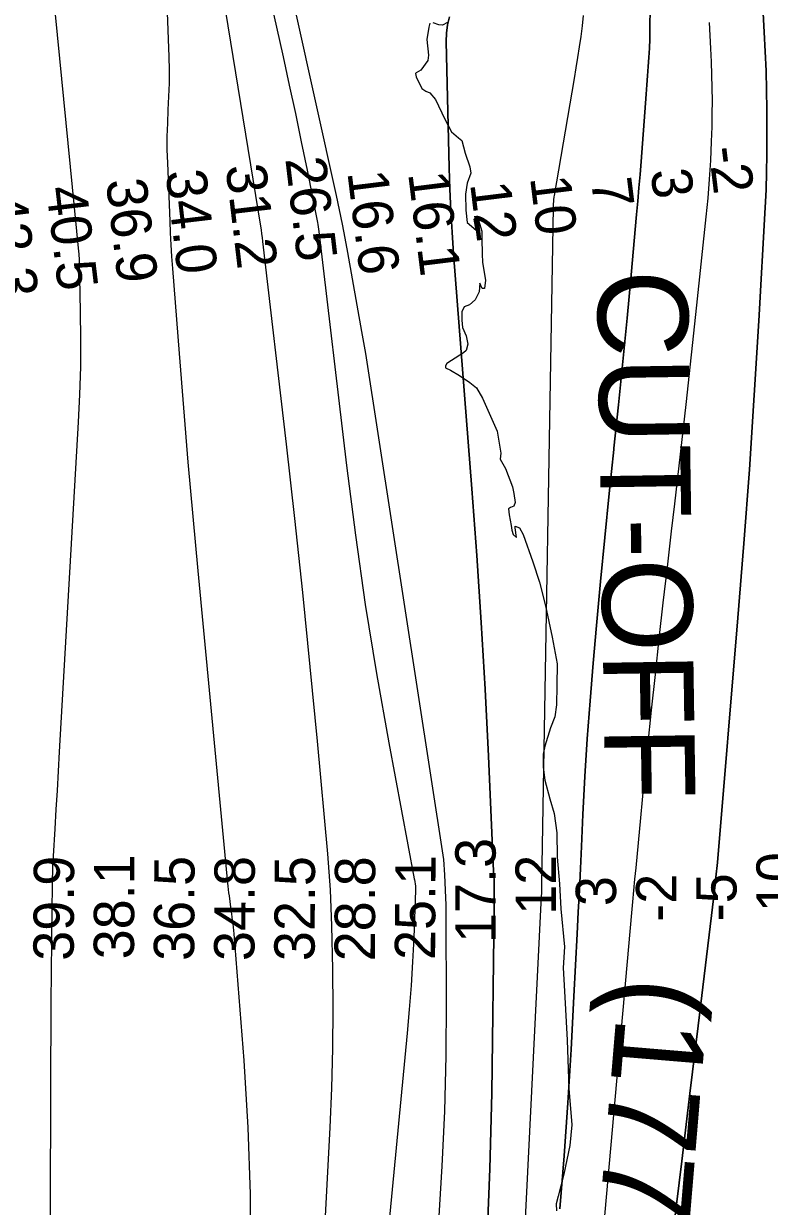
# Model space of a CAD drawing. Extents: x 3172297 to 3210190, y 958463 to 983887.
# Drawn here: x 3199498 to 3200736, y 976279 to 978243 of the extents above; entities that cross this region are included whole.
import ezdxf

# ---------------------------------------------------------------- set-up
doc = ezdxf.new("R2010")
doc.units = 0
for name, color, linetype in [('V-RIVR-EDGE', 7, 'Continuous'), ('V-RIVR-IDEN', 7, 'Continuous'), ('V-RIVR-RANG', 7, 'Continuous'), ('V-TOPO-DPTH', 7, 'Continuous'), ('V-TOPO-MAJR', 7, 'Continuous'), ('V-TOPO-MINR', 7, 'Continuous'), ('V-TOPO-WATR', 7, 'Continuous')]:
    doc.layers.add(name, color=color, linetype=linetype)

msp = doc.modelspace()

# ---------------------------------------------------------------- linework, layer by layer
at = {"layer": 'V-RIVR-EDGE'}
for points in [[(3200172.2, 978243.6), (3200170.4, 978236.6), (3200167.3, 978216.2), (3200170.3, 978190.3), (3200168.7, 978181.5), (3200157.1, 978165.4), (3200149.8, 978160.8), (3200148.2, 978159.6), (3200149.5, 978154.5), (3200159.1, 978134.9), (3200165.8, 978130.4), (3200172.5, 978127.6), (3200181.6, 978116.9), (3200197.1, 978084.3), (3200208.3, 978063.2), (3200219.9, 978053.2), (3200225.3, 978048.6), (3200228, 978037.9), (3200230.8, 978027.6), (3200238.9, 978004.7), (3200240.1, 977994.3), (3200234.3, 977977.9), (3200231.5, 977959.3), (3200232, 977933.1), (3200234.1, 977912.7), (3200249.3, 977899.6), (3200246, 977918.2), (3200247.9, 977920.3)], [(3200201.4, 978244.5), (3200193.5, 978240.2), (3200187.4, 978240.9), (3200178, 978244.2)], [(3200247.9, 977920.3), (3200253, 977916.3), (3200258.8, 977898), (3200258.7, 977885.6), (3200259, 977860.3), (3200259.9, 977846), (3200264.7, 977816.7), (3200263.1, 977803), (3200259.1, 977802.7), (3200255.5, 977811.9), (3200254.2, 977797.3), (3200247.5, 977783.9), (3200238.1, 977776), (3200229.5, 977772.6), (3200225.5, 977764.4), (3200225.5, 977750.1), (3200226.7, 977738.2), (3200232.7, 977724.2), (3200235.2, 977710.5), (3200232.4, 977699.8), (3200228.1, 977695.9), (3200208, 977683.2), (3200200.4, 977678.6), (3200198.2, 977674.7), (3200198.2, 977671), (3200206.4, 977667.3), (3200221.3, 977658.5), (3200238.6, 977646.8), (3200249.9, 977638), (3200259.6, 977620.6), (3200270.8, 977596.2), (3200283.8, 977566), (3200290.4, 977529.8), (3200289.2, 977519.7), (3200297.7, 977503.9), (3200309.5, 977473.4), (3200311.9, 977462.7), (3200313.7, 977447.8), (3200311.5, 977441.4), (3200306.1, 977439.6), (3200303, 977437.1), (3200304.2, 977427.4), (3200307.2, 977409.4), (3200308.4, 977401.8), (3200310.8, 977394.5), (3200316, 977389.6), (3200314.2, 977405.7), (3200314.2, 977408.2), (3200321.2, 977405.7), (3200327.3, 977394.4), (3200343, 977349.3), (3200354.2, 977315.5), (3200364.1, 977275.9), (3200375.6, 977224.1), (3200383.4, 977179.6), (3200383.3, 977144), (3200382.6, 977112), (3200379.8, 977091.9), (3200372.8, 977073.3), (3200363.2, 977043.2), (3200360.2, 977030.1), (3200360.4, 977008.5), (3200363.1, 976986.6), (3200371.3, 976955.8), (3200378.5, 976931.1), (3200383.3, 976899.4), (3200383.5, 976858.6), (3200387.3, 976814.4), (3200390, 976773), (3200395.6, 976709.9), (3200393.7, 976674.9), (3200395.7, 976636.2), (3200400.4, 976554.9), (3200403, 976474.8), (3200408, 976414.5), (3200404.5, 976380.1), (3200395, 976332.6), (3200385.2, 976296.1), (3200382.1, 976283.6), (3200382.4, 976271.7)]]:
    msp.add_lwpolyline(points, dxfattribs=at)
at = {"layer": 'V-TOPO-DPTH'}
for points in [[(3199788.8, 978810.6), (3199928.6, 978187.6), (3199938.9, 978140.7), (3199949, 978093.7), (3199958.8, 978046.6), (3199968.3, 977999.5), (3199985.5, 977912.7), (3199986.2, 977909), (3199986.9, 977905.2), (3199987.4, 977901.4), (3199987.9, 977897.7), (3200033.8, 977509.1), (3200048.6, 977393.6), (3200065, 977278.4), (3200083.7, 977163.5), (3200104.1, 977048.8), (3200146.5, 976822.8), (3200146.8, 976821.3), (3200147.4, 976818.4), (3200148.1, 976814.1), (3200148.4, 976811.2), (3200148.6, 976805.1), (3200148.6, 976804.8), (3200148.6, 976804.1), (3200148.6, 976803.8), (3200145.4, 976725), (3200143.4, 976685.3), (3200141, 976645.6), (3200138, 976606), (3200134.5, 976566.4), (3200058.7, 975776.2)], [(3200539.1, 978352.2), (3200537.7, 978232.1), (3200537.4, 978216.9), (3200536.8, 978201.7), (3200535.9, 978186.5), (3200534.8, 978171.3), (3200533.6, 978156.1), (3200532.4, 978141), (3200531.2, 978125.8), (3200530.1, 978110.6), (3200522.9, 978014), (3200521.2, 977992), (3200519.4, 977970), (3200517.6, 977948), (3200515.6, 977926), (3200506.5, 977825.8), (3200499.8, 977753.8), (3200492.8, 977681.7), (3200485.5, 977609.7), (3200477.9, 977537.7), (3200477.7, 977535.7), (3200470.1, 977462.7), (3200462.7, 977389.7), (3200455.7, 977316.7), (3200449, 977243.6), (3200443.5, 977181.1), (3200438.3, 977118.3), (3200433.7, 977055.5), (3200429.8, 976992.6), (3200426.4, 976929.7), (3200423.9, 976876.3), (3200422.2, 976840), (3200420.5, 976803.8), (3200418.7, 976767.6), (3200416.9, 976731.4), (3200411.6, 976627.5), (3200406.7, 976539.3), (3200401.3, 976451.2), (3200395.1, 976363.1), (3200388.3, 976275.1)], [(3200388.3, 976275.1), (3200395.1, 976363.1), (3200401.3, 976451.2), (3200406.7, 976539.3), (3200411.6, 976627.5), (3200416.9, 976731.4), (3200418.7, 976767.6), (3200420.5, 976803.8), (3200422.2, 976840), (3200423.9, 976876.3), (3200426.4, 976929.7), (3200429.8, 976992.6), (3200433.7, 977055.5), (3200438.3, 977118.3), (3200443.5, 977181.1), (3200449, 977243.6), (3200455.7, 977316.7), (3200462.7, 977389.7), (3200470.1, 977462.7), (3200477.7, 977535.7), (3200477.9, 977537.7), (3200485.5, 977609.7), (3200492.8, 977681.7), (3200499.8, 977753.8), (3200506.5, 977825.8), (3200515.6, 977926), (3200517.6, 977948), (3200519.4, 977970), (3200521.2, 977992), (3200522.9, 978014), (3200530.1, 978110.6), (3200531.2, 978125.8), (3200532.4, 978141), (3200533.6, 978156.1), (3200534.8, 978171.3), (3200535.9, 978186.5), (3200536.8, 978201.7), (3200537.4, 978216.9), (3200537.7, 978232.1), (3200539.1, 978352.2)], [(3200576.9, 976242.1), (3200590.6, 976354.3), (3200604.2, 976466.5), (3200617.8, 976578.8), (3200643.7, 976794.3), (3200644.2, 976798.8), (3200644.8, 976803.3), (3200645.3, 976807.8), (3200645.8, 976812.3), (3200646.3, 976816.8), (3200646.9, 976821.3), (3200647.3, 976825.8), (3200647.8, 976830.4), (3200647.9, 976830.8), (3200648.3, 976835.6), (3200648.8, 976840.3), (3200649.2, 976845.1), (3200649.6, 976849.9), (3200683.8, 977256.3), (3200693.7, 977379.5), (3200702.8, 977502.6), (3200711, 977625.9), (3200718.5, 977749.2), (3200729.1, 977937.5), (3200730.5, 977966.7), (3200731.5, 977995.9), (3200731.9, 978025.1), (3200732, 978054.4), (3200731.7, 978100.1), (3200731.2, 978132.2), (3200730.4, 978164.2), (3200729.2, 978196.3), (3200727.6, 978228.3), (3200725.7, 978260.3)], [(3200576.9, 976242.1), (3200590.6, 976354.3), (3200604.2, 976466.5), (3200617.8, 976578.8), (3200643.7, 976794.3), (3200644.2, 976798.8), (3200644.8, 976803.3), (3200645.3, 976807.8), (3200645.8, 976812.3), (3200646.3, 976816.8), (3200646.9, 976821.3), (3200647.3, 976825.8), (3200647.8, 976830.4), (3200647.9, 976830.8), (3200648.3, 976835.6), (3200648.8, 976840.3), (3200649.2, 976845.1), (3200649.6, 976849.9), (3200683.8, 977256.3), (3200693.7, 977379.5), (3200702.8, 977502.6), (3200711, 977625.9), (3200718.5, 977749.2), (3200729.1, 977937.5), (3200730.5, 977966.7), (3200731.5, 977995.9), (3200731.9, 978025.1), (3200732, 978054.4), (3200731.7, 978100.1), (3200731.2, 978132.2), (3200730.4, 978164.2), (3200729.2, 978196.3), (3200727.6, 978228.3), (3200725.7, 978260.3)], [(3200204.8, 978253.7), (3200201.5, 978240.4), (3200199.9, 978226.8), (3200199.3, 978213), (3200204.4, 978003.5), (3200205.6, 977967.7), (3200207.1, 977931.9), (3200209.3, 977896.2), (3200211.8, 977860.5), (3200242.2, 977470.4), (3200250.3, 977359.5), (3200257.7, 977248.5), (3200264, 977137.5), (3200269.5, 977026.4), (3200278.2, 976835.7), (3200278.8, 976819.9), (3200279.2, 976804.1), (3200279.3, 976788.3), (3200279.2, 976772.5), (3200275.2, 976466.8), (3200272.1, 976341.2), (3200267, 976215.6)], [(3200267, 976215.6), (3200272.1, 976341.2), (3200275.2, 976466.8), (3200279.2, 976772.5), (3200279.3, 976788.3), (3200279.2, 976804.1), (3200278.8, 976819.9), (3200278.2, 976835.7), (3200269.5, 977026.4), (3200264, 977137.5), (3200257.7, 977248.5), (3200250.3, 977359.5), (3200242.2, 977470.4), (3200211.8, 977860.5), (3200209.3, 977896.2), (3200207.1, 977931.9), (3200205.6, 977967.7), (3200204.4, 978003.5), (3200199.3, 978213), (3200199.9, 978226.8), (3200201.5, 978240.4), (3200204.8, 978253.7)]]:
    msp.add_lwpolyline(points, dxfattribs=at)
at = {"layer": 'V-TOPO-MAJR'}
msp.add_lwpolyline([(3199550.4, 978258), (3199589, 977864.3), (3199589.4, 977860.6), (3199589.6, 977856.9), (3199589.8, 977853.2), (3199589.9, 977849.5), (3199591.8, 977765), (3199592.3, 977719), (3199592, 977673), (3199590.6, 977627.1), (3199588.5, 977581.1), (3199557, 977033.5), (3199555.2, 977001.6), (3199553.3, 976969.8), (3199551.5, 976937.9), (3199549.6, 976906), (3199546.8, 976860.5), (3199546.3, 976851.4), (3199545.9, 976842.3), (3199545.6, 976833.2), (3199545.4, 976824.1), (3199545.1, 976808.8), (3199545.1, 976807.3), (3199545, 976804.4), (3199545, 976802.9), (3199545, 976794.2), (3199544.9, 976788.4), (3199544.8, 976782.5), (3199544.8, 976776.7), (3199544.7, 976770.8), (3199544.1, 976731.9), (3199543.8, 976706.5), (3199543.5, 976681.2), (3199543.3, 976655.9), (3199543.2, 976630.5), (3199541.1, 976119.8)], dxfattribs=at)
at = {"layer": 'V-TOPO-MINR'}
for points in [[(3199788.8, 978810.6), (3199928.6, 978187.6), (3199938.9, 978140.7), (3199949, 978093.7), (3199958.8, 978046.6), (3199968.3, 977999.5), (3199985.5, 977912.7), (3199986.2, 977909), (3199986.9, 977905.2), (3199987.4, 977901.4), (3199987.9, 977897.7), (3200033.8, 977509.1), (3200048.6, 977393.6), (3200065, 977278.4), (3200083.7, 977163.5), (3200104.1, 977048.8), (3200146.5, 976822.8), (3200146.8, 976821.3), (3200147.4, 976818.4), (3200148.1, 976814.1), (3200148.4, 976811.2), (3200148.6, 976805.1), (3200148.6, 976804.8), (3200148.6, 976804.1), (3200148.6, 976803.8), (3200145.4, 976725), (3200143.4, 976685.3), (3200141, 976645.6), (3200138, 976606), (3200134.5, 976566.4), (3200058.7, 975776.2)], [(3199753.9, 978748.8), (3199891, 977906.6), (3199892, 977900.2), (3199892.9, 977893.8), (3199893.7, 977887.4), (3199894.5, 977880.9), (3199933.6, 977544.4), (3199947.4, 977421.3), (3199960.7, 977298.1), (3199973.1, 977174.8), (3199984.9, 977051.5), (3200002.2, 976864.2), (3200004.6, 976834.5), (3200006.6, 976804.7), (3200008, 976774.9), (3200009, 976745.1), (3200010.5, 976673.1), (3200011.2, 976607.2), (3200010.9, 976541.4), (3200009.2, 976475.6), (3200006.4, 976409.8), (3199974.1, 975800.1)], [(3199882.6, 978561.6), (3200016.8, 977957.1), (3200021.9, 977933.6), (3200026.7, 977910), (3200031.3, 977886.4), (3200035.6, 977862.7), (3200058.6, 977731.6), (3200065.4, 977694.8), (3200195, 976855), (3200196.6, 976829.7), (3200197.9, 976804.3), (3200198.6, 976778.9), (3200199, 976753.5), (3200199.5, 976620.7), (3200198.8, 976528.9), (3200196.6, 976437.2), (3200192.2, 976345.6), (3200186.4, 976254)], [(3200539.1, 978352.2), (3200537.7, 978232.1), (3200537.4, 978216.9), (3200536.8, 978201.7), (3200535.9, 978186.5), (3200534.8, 978171.3), (3200533.6, 978156.1), (3200532.4, 978141), (3200531.2, 978125.8), (3200530.1, 978110.6), (3200522.9, 978014), (3200521.2, 977992), (3200519.4, 977970), (3200517.6, 977948), (3200515.6, 977926), (3200506.5, 977825.8), (3200499.8, 977753.8), (3200492.8, 977681.7), (3200485.5, 977609.7), (3200477.9, 977537.7), (3200477.7, 977535.7), (3200470.1, 977462.7), (3200462.7, 977389.7), (3200455.7, 977316.7), (3200449, 977243.6), (3200443.5, 977181.1), (3200438.3, 977118.3), (3200433.7, 977055.5), (3200429.8, 976992.6), (3200426.4, 976929.7), (3200423.9, 976876.3), (3200422.2, 976840), (3200420.5, 976803.8), (3200418.7, 976767.6), (3200416.9, 976731.4), (3200411.6, 976627.5), (3200406.7, 976539.3), (3200401.3, 976451.2), (3200395.1, 976363.1), (3200388.3, 976275.1)], [(3199734.4, 978306), (3199738.8, 978187.8), (3199739.3, 978165.8), (3199739.3, 978143.7), (3199738.6, 978121.6), (3199737.5, 978099.6), (3199736.4, 978077.5), (3199735.8, 978055.4), (3199735.8, 978033.4), (3199736.4, 978011.3), (3199740.3, 977914.7), (3199741.2, 977895.1), (3199742.3, 977875.5), (3199743.5, 977855.9), (3199744.9, 977836.3), (3199755.8, 977694.9), (3199763, 977604.6), (3199770.5, 977514.4), (3199778.6, 977424.2), (3199786.9, 977334.1), (3199836.4, 976815.8), (3199836.9, 976810.5), (3199837.5, 976805.2), (3199838.1, 976799.9), (3199838.8, 976794.6), (3199841.2, 976776.1), (3199842, 976770.6), (3199842.7, 976765), (3199843.4, 976759.5), (3199844.2, 976754), (3199844.9, 976748.4), (3199845.5, 976742.9), (3199846.1, 976737.3), (3199846.6, 976731.7), (3199863.5, 976521.2), (3199870.2, 976410.3), (3199874, 976299.3), (3199873.4, 976188.3)], [(3200725.7, 978260.3), (3200727.6, 978228.3), (3200729.2, 978196.3), (3200730.4, 978164.2), (3200731.2, 978132.2), (3200731.7, 978100.1), (3200732, 978054.4), (3200731.9, 978025.1), (3200731.5, 977995.9), (3200730.5, 977966.7), (3200729.1, 977937.5), (3200718.5, 977749.2), (3200711, 977625.9), (3200702.8, 977502.6), (3200693.7, 977379.5), (3200683.8, 977256.3), (3200649.6, 976849.9), (3200649.2, 976845.1), (3200648.8, 976840.3), (3200648.3, 976835.6), (3200647.9, 976830.8), (3200647.8, 976830.4), (3200647.3, 976825.8), (3200646.9, 976821.3), (3200646.3, 976816.8), (3200645.8, 976812.3), (3200645.3, 976807.8), (3200644.8, 976803.3), (3200644.2, 976798.8), (3200643.7, 976794.3), (3200617.8, 976578.8), (3200604.2, 976466.5), (3200590.6, 976354.3), (3200576.9, 976242.1)], [(3200426.9, 978256.4), (3200424.9, 978238.9), (3200422.7, 978221.4), (3200420.2, 978204), (3200417.6, 978186.5), (3200414.9, 978169.1), (3200412, 978151.7), (3200378.5, 977957.6), (3200378.1, 977955.2), (3200377.5, 977950.2), (3200377.4, 977947.8), (3200377.2, 977942.8), (3200377.1, 977937.8), (3200357.8, 976813.6), (3200357.7, 976808.8), (3200357.6, 976804), (3200357.4, 976799.1), (3200357.2, 976794.3), (3200327.6, 976202.8)], [(3200636, 978244.3), (3200637.2, 978222.7), (3200638.2, 978201.1), (3200639.2, 978179.4), (3200640.1, 978157.8), (3200640.6, 978136.2), (3200640.9, 978114.6), (3200640.7, 978092.9), (3200640.2, 978071.3), (3200639.4, 978047), (3200638, 978015.7), (3200636.2, 977984.4), (3200633.7, 977953.1), (3200630.7, 977921.9), (3200615.2, 977775.3), (3200606.4, 977692.8), (3200597.3, 977610.4), (3200588, 977528.1), (3200578.4, 977445.7), (3200573, 977399.8), (3200566.1, 977340.4), (3200559.3, 977281), (3200552.6, 977221.6), (3200546.1, 977162.2), (3200539.7, 977102.7), (3200533.5, 977043.3), (3200527.6, 976983.8), (3200521.8, 976924.3), (3200514, 976841), (3200512.2, 976822.3), (3200510.5, 976803.6), (3200508.8, 976784.9), (3200507.1, 976766.2), (3200430.8, 975909.4)]]:
    msp.add_lwpolyline(points, dxfattribs=at)
at = {"layer": 'V-TOPO-WATR'}
msp.add_lwpolyline([(3200204.8, 978253.7), (3200201.5, 978240.4), (3200199.9, 978226.8), (3200199.3, 978213), (3200204.4, 978003.5), (3200205.6, 977967.7), (3200207.1, 977931.9), (3200209.3, 977896.2), (3200211.8, 977860.5), (3200242.2, 977470.4), (3200250.3, 977359.5), (3200257.7, 977248.5), (3200264, 977137.5), (3200269.5, 977026.4), (3200278.2, 976835.7), (3200278.8, 976819.9), (3200279.2, 976804.1), (3200279.3, 976788.3), (3200279.2, 976772.5), (3200275.2, 976466.8), (3200272.1, 976341.2), (3200267, 976215.6)], dxfattribs=at)

# ---------------------------------------------------------------- texts
at = {"layer": 'V-RIVR-IDEN'}
for s, rotation, p in [('CUT-OFF', 270.8707, (3200450, 977833)), ('(1776)', 265.2077, (3200487.4, 976663.1))]:
    msp.add_text(s, height=150, rotation=rotation, dxfattribs=at).set_placement(p)
at = {"layer": 'V-RIVR-RANG'}
for s, rotation, p in [('-2', 277.0383, (3200634.7, 978036.3)), ('31.2', 276.7883, (3199832.9, 978006.1)), ('26.5', 276.7883, (3199932.2, 978018.2)), ('36.9', 276.7883, (3199634.3, 977982.3)), ('34.0', 276.7883, (3199733.3, 977997)), ('16.6', 277.0383, (3200035.2, 977995.8)), ('16.1', 277.0383, (3200136.1, 977994)), ('10', 277.0383, (3200338.5, 977987.2)), ('7', 277.0383, (3200439.7, 977983.3)), ('3', 277.0383, (3200538.6, 977998.6)), ('40.5', 276.7883, (3199535.1, 977969.9)), ('12', 277.0383, (3200239, 977977)), ('42.3', 276.7883, (3199435.8, 977957.9)), ('17.3', 90, (3200281.5, 976716.4)), ('-10', 90, (3200781.5, 976737.6)), ('39.9', 89.7283, (3199580.9, 976686.7)), ('38.1', 89.7283, (3199681, 976689.1)), ('36.5', 89.7283, (3199780.9, 976686.5)), ('34.8', 89.7283, (3199880.9, 976686.3)), ('32.5', 89.7283, (3199980.9, 976686.1)), ('28.8', 89.7283, (3200080.9, 976685.8)), ('25.1', 89.7283, (3200181, 976688)), ('12', 90, (3200381.5, 976763.1)), ('3', 90, (3200481.5, 976777.6)), ('-2', 90, (3200581.5, 976751.6)), ('-5', 90, (3200681.5, 976752.4))]:
    msp.add_text(s, height=67, rotation=rotation, dxfattribs=at).set_placement(p)

doc.saveas('drawing.dxf')
